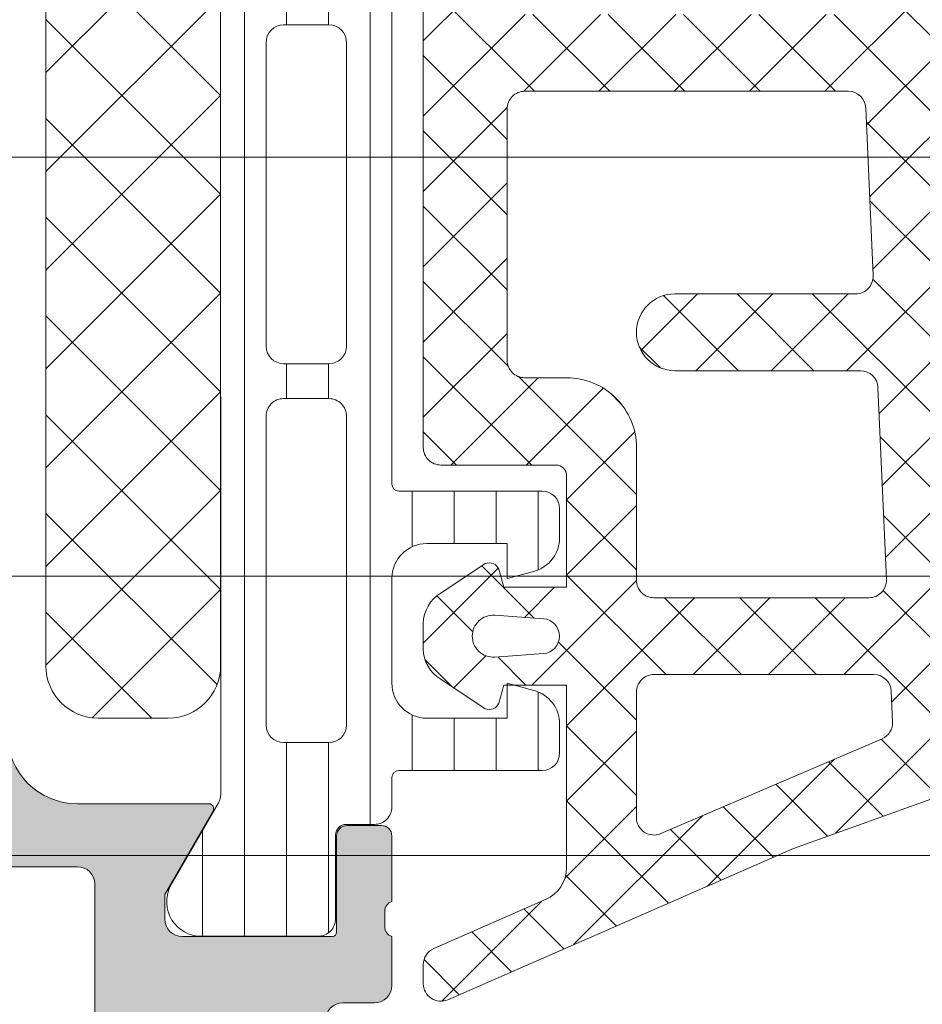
# Model space of a CAD drawing. Header units: millimetres. Extents: x 144573 to 336993, y 74252 to 247042.
# Tile 878 of 1056: x 212179 to 212205, y 219205 to 219233. Entities that reach past the tile are written whole.
import ezdxf

# ---------------------------------------------------------------- set-up
doc = ezdxf.new("R2010")
doc.units = ezdxf.units.MM
doc.layers.add('FASÁDA DETAILNÍ', color=255, linetype='Continuous', lineweight=0)

msp = doc.modelspace()

# ---------------------------------------------------------------- hatches: boundary and pattern name
at = {"layer": 'FASÁDA DETAILNÍ'}
h = msp.add_hatch(dxfattribs=at)
h.set_pattern_fill('LINIE', color=256, scale=1.2, angle=90, style=0)
h.set_pattern_definition([(90, (218707.1470326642, 217937.5531760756), (-1.2, 7.347638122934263e-17), [])])
edge = h.paths.add_edge_path()
edge.add_arc((212188.0547601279, 219209.7698121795), 0.2999999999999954, 90.00207529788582, 180.0020752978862, ccw=False)
edge.add_line((212188.0547492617, 219210.0698121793), (212188.8650805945, 219210.0698408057))
edge.add_arc((212188.8650651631, 219210.5698381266), 0.4999973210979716, 270.0017683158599, 360.0023822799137)
edge.add_line((212189.3650624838, 219210.5698589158), (212189.3663830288, 219211.4109311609))
edge.add_arc((212189.5663830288, 219211.4109311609), 0.1999999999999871, 90.00000000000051, 180.0000000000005, ccw=False)
edge.add_line((212189.5663830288, 219211.6109311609), (212193.6663830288, 219211.6109311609))
edge.add_arc((212193.6663830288, 219212.1109311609), 0.5000000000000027, 269.9999999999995, 359.9999999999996)
edge.add_line((212194.1663830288, 219212.1109311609), (212194.1663830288, 219212.9416803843))
edge.add_arc((212193.1663830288, 219212.9416803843), 0.9999999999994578, 360.0000000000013, 434.9999999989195)
edge.add_line((212193.4252020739, 219213.9076062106), (212192.6663830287, 219214.1109311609))
edge.add_line((212192.6663830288, 219214.1109311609), (212192.6663830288, 219213.1109311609))
edge.add_line((212192.6663830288, 219213.1109311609), (212190.3663830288, 219213.1109311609))
edge.add_arc((212190.3680922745, 219214.1150576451), 1.004127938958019, 180.2340877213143, 269.9024699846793, ccw=False)
edge.add_line((212189.363972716, 219214.1109551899), (212189.363972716, 219217.1108335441))
edge.add_arc((212190.3680920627, 219217.1068051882), 1.004127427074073, 450.09751797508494, 539.7701403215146, ccw=False)
edge.add_line((212190.3663830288, 219218.1109311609), (212192.6663830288, 219218.1109311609))
edge.add_line((212192.6663830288, 219218.1109311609), (212192.6663830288, 219217.1109311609))
edge.add_line((212192.6663830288, 219217.1109311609), (212193.4252020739, 219217.3142561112))
edge.add_arc((212193.1663830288, 219218.2801819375), 1.000000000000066, 285.0000000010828, 359.9999999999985)
edge.add_line((212194.1663830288, 219218.2801819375), (212194.1663830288, 219219.1109311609))
edge.add_arc((212193.6663830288, 219219.1109311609), 0.4999999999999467, 360, 450)
edge.add_line((212193.6663830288, 219219.6109311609), (212189.5663830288, 219219.6109311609))
edge.add_arc((212189.5681115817, 219219.8151042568), 0.2041804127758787, 181.1558689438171, 269.5149389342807, ccw=False)
edge.add_line((212189.363972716, 219219.8109854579), (212189.3639497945, 219245.6523522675))
edge.add_arc((212188.8639524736, 219245.6523368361), 0.4999973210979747, 360.0017683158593, 450.0023822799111)
edge.add_line((212188.8639316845, 219246.1523341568), (212188.0536003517, 219246.1523055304))
edge.add_arc((212188.0535894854, 219246.4523055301), 0.299999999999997, 180.0020752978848, 270.0020752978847, ccw=False)
edge.add_line((212187.7535894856, 219246.4522946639), (212187.7538345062, 219248.8522930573))
edge.add_arc((212187.2538385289, 219248.8522775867), 0.499995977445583, 360.0017728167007, 450.0023777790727)
edge.add_line((212187.2538177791, 219249.3522735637), (212183.7772762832, 219249.3521469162))
edge.add_arc((212183.9196227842, 219248.3623339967), 0.99999607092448, 458.1836833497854, 572.7290913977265)
edge.add_line((212183.078389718, 219247.821668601), (212184.3969421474, 219245.5380595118))
edge.add_arc((212183.9639384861, 219245.2880438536), 0.5000000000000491, 360.00213520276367, 390.00207189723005, ccw=False)
edge.add_line((212184.4639384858, 219245.2880624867), (212184.4650247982, 219210.9337937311))
edge.add_arc((212183.9650247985, 219210.9337761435), 0.5000000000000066, 330.0020786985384, 360.0020153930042, ccw=False)
edge.add_line((212184.3980465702, 219210.6837918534), (212183.0796595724, 219208.4000872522))
edge.add_arc((212183.9209318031, 219207.8594827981), 0.9999960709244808, 507.2750591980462, 621.8204672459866)
edge.add_line((212183.7786570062, 219206.8696595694), (212187.255198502, 219206.8697862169))
edge.add_arc((212187.2551830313, 219207.3697821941), 0.4999959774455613, 270.0017728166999, 360.0023777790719)
edge.add_line((212187.7551790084, 219207.3698029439), (212187.7547601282, 219209.7698013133))
edge = h.paths.add_edge_path(flags=16)
edge.add_line((212187.5644845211, 219233.9609249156), (212186.2644904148, 219233.9609249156))
edge.add_arc((212186.2644867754, 219234.4609212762), 0.4999963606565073, 179.9995829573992, 270.0004170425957, ccw=False)
edge.add_line((212185.7644904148, 219234.4609249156), (212185.7644904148, 219243.3109188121))
edge.add_arc((212186.2644867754, 219243.3109224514), 0.4999963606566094, 89.99958295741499, 180.0004170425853, ccw=False)
edge.add_line((212186.2644904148, 219243.810918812), (212187.564484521, 219243.810918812))
edge.add_arc((212187.5645010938, 219243.3109188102), 0.5000000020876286, 360.0000002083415, 450.0018991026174, ccw=False)
edge.add_line((212188.0645010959, 219243.3109188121), (212188.0645010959, 219234.4609249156))
edge.add_arc((212187.5645010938, 219234.4609249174), 0.5000000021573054, 269.99810091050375, 359.99999978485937, ccw=False)
edge = h.paths.add_edge_path(flags=16)
edge.add_arc((212187.5645010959, 219223.7609188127), 0.4999999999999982, 269.9999999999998, 360.000000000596, ccw=False)
edge.add_line((212187.5645010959, 219223.2609188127), (212186.2644904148, 219223.2609188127))
edge.add_arc((212186.2644904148, 219223.7609188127), 0.4999999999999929, 179.9999999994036, 269.99999999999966, ccw=False)
edge.add_line((212185.7644904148, 219223.7609188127), (212185.7644904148, 219232.4609249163))
edge.add_arc((212186.2644904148, 219232.4609249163), 0.5000000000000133, 450.0000000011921, 539.9999999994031, ccw=False)
edge.add_line((212186.2644904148, 219232.9609249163), (212187.5645010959, 219232.9609249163))
edge.add_arc((212187.5645010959, 219232.4609249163), 0.5000000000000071, 360.00000000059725, 450.0000000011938, ccw=False)
edge.add_line((212188.0645010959, 219232.4609249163), (212188.0645010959, 219223.7609188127))
edge = h.paths.add_edge_path(flags=16)
edge.add_arc((212186.2644867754, 219221.7609224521), 0.4999963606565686, 89.99958295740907, 180.0004170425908, ccw=False)
edge.add_line((212186.2644904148, 219222.2609188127), (212187.564484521, 219222.2609188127))
edge.add_arc((212187.5645010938, 219221.7609188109), 0.5000000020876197, 360.00000020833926, 450.0018991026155, ccw=False)
edge.add_line((212188.0645010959, 219221.7609188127), (212188.0645010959, 219212.9109096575))
edge.add_arc((212187.5645163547, 219212.9109096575), 0.4999847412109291, 269.99999999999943, 360.00000000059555, ccw=False)
edge.add_line((212187.5645163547, 219212.4109249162), (212186.2645056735, 219212.4109249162))
edge.add_arc((212186.2645056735, 219212.910940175), 0.5000152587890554, 179.9999999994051, 270.0000000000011, ccw=False)
edge.add_line((212185.7644904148, 219212.9109401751), (212185.7644904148, 219221.7609188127))
h = msp.add_hatch(dxfattribs=at)
h.set_pattern_fill('ANSI37', color=256, scale=0.48, angle=90, style=0)
h.set_pattern_definition([(135, (212194.3639496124, 219219.3597288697), (-1.077630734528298, -1.077630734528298), []), (225, (212194.3639496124, 219219.3597288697), (1.077630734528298, -1.077630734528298), [])])
edge = h.paths.add_edge_path(flags=16)
edge.add_line((212193.6996556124, 219215.9584518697), (212192.3068016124, 219216.0581958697))
edge.add_arc((212192.2639441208, 219215.4597289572), 0.5999995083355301, 85.90391948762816, 180.0000083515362)
edge.add_arc((212192.2639441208, 219215.4597287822), 0.5999995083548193, 179.9999916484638, 274.0960805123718)
edge.add_line((212192.3068016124, 219214.8612618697), (212193.6996556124, 219214.9610058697))
edge.add_arc((212193.663941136, 219215.4597288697), 0.5000001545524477, 274.0960643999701, 445.9039356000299)
edge = h.paths.add_edge_path(flags=16)
edge.add_arc((212196.8639492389, 219213.8597322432), 0.4999996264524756, 89.9999571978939, 180.0000428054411)
edge.add_line((212196.3639496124, 219213.8597318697), (212196.3639496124, 219210.2660468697))
edge.add_arc((212196.8639499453, 219210.2660468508), 0.5000003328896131, 179.9999978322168, 293.2180266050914)
edge.add_line((212197.0610656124, 219209.8065408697), (212203.3921676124, 219212.5224188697))
edge.add_arc((212203.1950516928, 219212.9819242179), 0.4999998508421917, 293.2180817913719, 362.5001106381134)
edge.add_line((212203.6945756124, 219213.0037348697), (212203.6562496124, 219213.8815418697))
edge.add_arc((212203.1567260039, 219213.8597323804), 0.499999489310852, 2.499979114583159, 90.00004485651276)
edge.add_line((212203.1567256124, 219214.3597318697), (212196.8639496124, 219214.3597318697))
edge = h.paths.add_edge_path(flags=16)
edge.add_line((212202.2721116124, 219239.4136508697), (212193.3752586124, 219243.5623208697))
edge.add_arc((212193.1639494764, 219243.1091671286), 0.4999998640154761, 64.99999208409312, 180.0000296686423)
edge.add_line((212192.6639496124, 219243.1091668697), (212192.6639496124, 219233.7597318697))
edge.add_arc((212193.1639492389, 219233.7597314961), 0.4999996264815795, 179.9999571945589, 270.0000428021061)
edge.add_line((212193.1639496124, 219233.2597318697), (212202.2878726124, 219233.2597318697))
edge.add_arc((212202.2878724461, 219233.7597319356), 0.5000000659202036, 270.000019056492, 362.5000272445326)
edge.add_line((212202.7873966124, 219233.7815418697), (212202.5603266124, 219238.9823058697))
edge.add_arc((212202.0608012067, 219238.9604961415), 0.5000012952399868, 2.499997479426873, 64.99990801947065)
edge = h.paths.add_edge_path(flags=16)
edge.add_arc((212193.1639492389, 219230.5597322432), 0.4999996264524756, 89.9999571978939, 180.0000428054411)
edge.add_line((212192.6639496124, 219230.5597318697), (212192.6639496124, 219223.3597318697))
edge.add_arc((212193.1639492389, 219223.3597314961), 0.4999996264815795, 179.9999571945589, 270.0000428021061)
edge.add_line((212193.1639496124, 219222.8597318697), (212194.3639496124, 219222.8597318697))
edge.add_arc((212194.3639511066, 219220.8597333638), 1.999998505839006, -4.2804607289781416e-05, 90.00004280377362, ccw=False)
edge.add_line((212196.3639496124, 219220.8597318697), (212196.3639496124, 219217.0597318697))
edge.add_arc((212196.8639492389, 219217.0597314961), 0.4999996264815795, 179.9999571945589, 270.0000428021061)
edge.add_line((212196.8639496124, 219216.5597318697), (212203.0170106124, 219216.5597318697))
edge.add_arc((212203.0170104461, 219217.0597319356), 0.5000000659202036, 270.000019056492, 362.5000272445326)
edge.add_line((212203.5165346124, 219217.0815418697), (212203.2763996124, 219222.5815418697))
edge.add_arc((212202.7768760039, 219222.5597323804), 0.499999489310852, 2.499979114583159, 90.00004485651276)
edge.add_line((212202.7768756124, 219223.0597318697), (212197.4639496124, 219223.0597318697))
edge.add_arc((212197.4639496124, 219224.1597318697), 1.099999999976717, 90, 270, ccw=False)
edge.add_line((212197.4639496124, 219225.2597318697), (212202.6371606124, 219225.2597318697))
edge.add_arc((212202.6371604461, 219225.7597319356), 0.5000000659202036, 270.000019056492, 362.5000272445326)
edge.add_line((212203.1366846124, 219225.7815418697), (212202.9271116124, 219230.5815418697))
edge.add_arc((212202.4275880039, 219230.5597323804), 0.499999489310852, 2.499979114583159, 90.00004485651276)
edge.add_line((212202.4275876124, 219231.0597318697), (212193.1639496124, 219231.0597318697))
edge = h.paths.add_edge_path()
edge.add_line((212194.5504066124, 219245.7727848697), (212203.3382726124, 219241.6749358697))
edge.add_ellipse((212202.0704151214, 219238.9560105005), major_axis=(-3.000002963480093, 0), ratio=1, start_angle=182.5000588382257, end_angle=244.99996937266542, ccw=False)
edge.add_line((212205.0675626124, 219239.0868718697), (212205.0958966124, 219238.4379218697))
edge.add_ellipse((212205.595420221, 219238.459731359), major_axis=(-0.499999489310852, 0), ratio=1, start_angle=2.499979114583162, end_angle=90.00004485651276)
edge.add_line((212205.5954206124, 219237.9597318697), (212206.5639496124, 219237.9597318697))
edge.add_ellipse((212206.5639496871, 219237.8597319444), major_axis=(-0.09999992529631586, 0), ratio=1, start_angle=179.9999571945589, end_angle=270.0000427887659, ccw=False)
edge.add_line((212206.6639496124, 219237.8597318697), (212206.6639496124, 219237.2597318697))
edge.add_ellipse((212206.5639496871, 219237.259731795), major_axis=(-0.09999992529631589, 0), ratio=1, start_angle=89.99995721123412, end_angle=180.0000428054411, ccw=False)
edge.add_line((212206.5639496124, 219237.1597318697), (212205.6609116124, 219237.1597318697))
edge.add_ellipse((212205.6609117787, 219236.6597318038), major_axis=(-0.5000000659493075, 0), ratio=1, start_angle=-89.99998095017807, end_angle=2.500027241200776)
edge.add_line((212205.1613876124, 219236.6379218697), (212205.5552256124, 219227.7376278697))
edge.add_ellipse((212206.0547368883, 219227.7597319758), major_axis=(-0.5000001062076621, 0), ratio=1, start_angle=2.533769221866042, end_angle=90.00008298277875)
edge.add_line((212206.0547376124, 219227.2597318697), (212206.6639496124, 219227.2597318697))
edge.add_ellipse((212206.6639496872, 219227.1597319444), major_axis=(-0.0999999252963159, 0), ratio=1, start_angle=179.9999572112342, end_angle=270.0000428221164, ccw=False)
edge.add_line((212206.7639496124, 219227.1597318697), (212206.7639496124, 219226.5597318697))
edge.add_ellipse((212206.6639496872, 219226.559731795), major_axis=(-0.09999992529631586, 0), ratio=1, start_angle=89.99995717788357, end_angle=180.0000427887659, ccw=False)
edge.add_line((212206.6639496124, 219226.4597318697), (212206.1343876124, 219226.4597318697))
edge.add_ellipse((212206.1343873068, 219225.9597313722), major_axis=(-0.500000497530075, 0), ratio=1, start_angle=-90.00003502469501, end_angle=2.533697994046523)
edge.add_line((212205.6348756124, 219225.9376278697), (212206.1455316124, 219214.3974028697))
edge.add_ellipse((212206.6450562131, 219214.4192124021), major_axis=(-0.5000004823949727, 0), ratio=1, start_angle=2.499979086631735, end_angle=93.21705730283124)
edge.add_line((212206.6731156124, 219213.9199998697), (212211.8068586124, 219214.2085628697))
edge.add_ellipse((212211.6913031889, 219214.6189808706), major_axis=(-0.4263754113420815, 0), ratio=1, start_angle=105.7248544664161, end_angle=249.2410276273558)
edge.add_line((212211.8424266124, 219215.0176758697), (212211.6098236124, 219215.0164358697))
edge.add_line((212211.6098236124, 219215.0164358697), (212209.7272446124, 219214.7182978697))
edge.add_line((212209.7272446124, 219214.7182978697), (212206.8779596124, 219215.1187238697))
edge.add_ellipse((212206.919710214, 219215.4158044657), major_axis=(-0.2999999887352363, 0), ratio=1, start_angle=-34.59774637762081, end_angle=82.00025595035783, ccw=False)
edge.add_ellipse((212209.1422813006, 219213.8826910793), major_axis=(-3.000047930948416, 0), ratio=1, start_angle=251.9915754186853, end_angle=325.4023587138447, ccw=False)
edge.add_line((212210.0697666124, 219216.7357698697), (212212.3246576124, 219216.1021938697))
edge.add_ellipse((212212.163728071, 219215.3269813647), major_axis=(-0.791740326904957, 0), ratio=1, start_angle=186.7983462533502, end_angle=258.2723102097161, ccw=False)
edge.add_line((212212.9499016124, 219215.4207038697), (212212.9511226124, 219214.3624938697))
edge.add_ellipse((212211.7720363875, 219214.4916181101), major_axis=(-1.18613548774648, 0), ratio=1, start_angle=108.65557644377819, end_angle=173.7503218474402, ccw=False)
edge.add_line((212212.1514556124, 219213.3678038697), (212208.9101156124, 219212.2734708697))
edge.add_line((212208.9101156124, 219212.2734708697), (212200.8603206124, 219209.3836928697))
edge.add_line((212200.8603206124, 219209.3836928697), (212190.9624436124, 219205.0508838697))
edge.add_ellipse((212190.7641735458, 219205.5098928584), major_axis=(-0.5000002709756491, 0), ratio=1, start_angle=0.06657637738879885, end_angle=113.36204948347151, ccw=False)
edge.add_line((212190.2641736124, 219205.5093118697), (212190.2635386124, 219206.0560128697))
edge.add_ellipse((212190.7635387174, 219206.0565931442), major_axis=(-0.5000004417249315, 0), ratio=1, start_angle=-66.0791754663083, end_angle=0.06649451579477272, ccw=False)
edge.add_line((212190.5608016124, 219206.5136468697), (212193.7648046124, 219207.9154028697))
edge.add_ellipse((212193.3639502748, 219208.831543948), major_axis=(-0.9999993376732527, 0), ratio=1, start_angle=113.6316147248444, end_angle=180.000052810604)
edge.add_line((212194.3639496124, 219208.8315448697), (212194.3639496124, 219214.0594868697))
edge.add_line((212194.3639496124, 219214.0594868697), (212192.5644706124, 219214.0594958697))
edge.add_line((212192.5644706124, 219214.0594958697), (212192.4265286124, 219213.5446948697))
edge.add_ellipse((212192.1493745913, 219213.6594601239), major_axis=(-0.2999756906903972, 0), ratio=1, start_angle=67.49643330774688, end_angle=157.5062997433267, ccw=False)
edge.add_line((212192.0345616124, 219213.3823258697), (212190.7644346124, 219214.2314928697))
edge.add_ellipse((212191.2641553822, 219215.097357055), major_axis=(-0.9997207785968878, 0), ratio=1, start_angle=-0.00761184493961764, end_angle=60.009239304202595, ccw=False)
edge.add_line((212190.2644346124, 219215.0974898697), (212190.2644656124, 219215.8218508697))
edge.add_ellipse((212191.2642034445, 219215.8216428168), major_axis=(-0.9997378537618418, 0), ratio=1, start_angle=299.9913249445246, end_angle=359.98807632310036, ccw=False)
edge.add_line((212190.7644656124, 219216.6875168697), (212192.0345616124, 219217.5366838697))
edge.add_ellipse((212192.1493734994, 219217.2595363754), major_axis=(-0.2999875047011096, 0), ratio=1, start_angle=202.4986038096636, end_angle=292.50240616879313, ccw=False)
edge.add_line((212192.4265286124, 219217.3743298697), (212192.5645006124, 219216.8595138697))
edge.add_line((212192.5645006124, 219216.8595138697), (212194.3639496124, 219216.8595058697))
edge.add_line((212194.3639496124, 219216.8595058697), (212194.3639496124, 219220.0597328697))
edge.add_ellipse((212194.0639498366, 219220.0597330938), major_axis=(-0.29999977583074, 0), ratio=1, start_angle=179.9999571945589, end_angle=270.0000428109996)
edge.add_line((212194.0639496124, 219220.3597328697), (212190.7639536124, 219220.3597328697))
edge.add_ellipse((212190.7639532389, 219220.8597324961), major_axis=(-0.4999996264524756, 0), ratio=1, start_angle=-4.2805441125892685e-05, end_angle=90.00004280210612, ccw=False)
edge.add_line((212190.2639536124, 219220.8597328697), (212190.2639536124, 219247.7573548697))
edge.add_line((212190.2639536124, 219247.7573548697), (212191.8143456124, 219248.6524728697))
edge.add_ellipse((212192.0643456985, 219248.2194603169), major_axis=(-0.4999999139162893, 0), ratio=1, start_angle=180.0000633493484, end_angle=300.0000170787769, ccw=False)
edge.add_line((212192.5643456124, 219248.2194608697), (212194.2617166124, 219248.2194608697))
edge.add_line((212194.2617166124, 219248.2194608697), (212194.2617166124, 219246.2259388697))
edge.add_ellipse((212194.7617168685, 219246.225938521), major_axis=(-0.5000002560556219, 0), ratio=1, start_angle=-3.995725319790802e-05, end_angle=64.99987141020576)
h = msp.add_hatch(dxfattribs=at)
h.set_pattern_fill('ANSI37', color=256, scale=0.48, angle=90, style=0)
h.set_pattern_definition([(135, (212194.3639497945, 219219.3597288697), (-1.077630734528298, -1.077630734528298), []), (225, (212194.3639497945, 219219.3597288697), (1.077630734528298, -1.077630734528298), [])])
edge = h.paths.add_edge_path(flags=16)
edge.add_line((212193.6996557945, 219215.9584518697), (212192.3068017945, 219216.0581958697))
edge.add_arc((212192.2639443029, 219215.4597289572), 0.5999995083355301, 85.90391948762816, 180.0000083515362)
edge.add_arc((212192.2639443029, 219215.4597287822), 0.5999995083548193, 179.9999916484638, 274.0960805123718)
edge.add_line((212192.3068017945, 219214.8612618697), (212193.6996557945, 219214.9610058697))
edge.add_arc((212193.6639413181, 219215.4597288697), 0.5000001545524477, 274.0960643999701, 445.9039356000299)
edge = h.paths.add_edge_path(flags=16)
edge.add_arc((212196.863949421, 219213.8597322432), 0.4999996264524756, 89.9999571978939, 180.0000428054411)
edge.add_line((212196.3639497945, 219213.8597318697), (212196.3639497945, 219210.2660468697))
edge.add_arc((212196.8639501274, 219210.2660468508), 0.5000003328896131, 179.9999978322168, 293.2180266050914)
edge.add_line((212197.0610657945, 219209.8065408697), (212203.3921677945, 219212.5224188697))
edge.add_arc((212203.1950518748, 219212.9819242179), 0.4999998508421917, 293.2180817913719, 362.5001106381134)
edge.add_line((212203.6945757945, 219213.0037348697), (212203.6562497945, 219213.8815418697))
edge.add_arc((212203.1567261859, 219213.8597323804), 0.499999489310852, 2.499979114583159, 90.00004485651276)
edge.add_line((212203.1567257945, 219214.3597318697), (212196.8639497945, 219214.3597318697))
edge = h.paths.add_edge_path(flags=16)
edge.add_line((212202.2721117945, 219239.4136508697), (212193.3752587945, 219243.5623208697))
edge.add_arc((212193.1639496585, 219243.1091671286), 0.4999998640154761, 64.99999208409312, 180.0000296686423)
edge.add_line((212192.6639497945, 219243.1091668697), (212192.6639497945, 219233.7597318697))
edge.add_arc((212193.163949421, 219233.7597314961), 0.4999996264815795, 179.9999571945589, 270.0000428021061)
edge.add_line((212193.1639497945, 219233.2597318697), (212202.2878727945, 219233.2597318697))
edge.add_arc((212202.2878726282, 219233.7597319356), 0.5000000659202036, 270.000019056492, 362.5000272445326)
edge.add_line((212202.7873967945, 219233.7815418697), (212202.5603267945, 219238.9823058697))
edge.add_arc((212202.0608013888, 219238.9604961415), 0.5000012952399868, 2.499997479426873, 64.99990801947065)
edge = h.paths.add_edge_path(flags=16)
edge.add_arc((212193.163949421, 219230.5597322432), 0.4999996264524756, 89.9999571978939, 180.0000428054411)
edge.add_line((212192.6639497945, 219230.5597318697), (212192.6639497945, 219223.3597318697))
edge.add_arc((212193.163949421, 219223.3597314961), 0.4999996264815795, 179.9999571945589, 270.0000428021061)
edge.add_line((212193.1639497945, 219222.8597318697), (212194.3639497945, 219222.8597318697))
edge.add_arc((212194.3639512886, 219220.8597333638), 1.999998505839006, -4.2804607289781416e-05, 90.00004280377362, ccw=False)
edge.add_line((212196.3639497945, 219220.8597318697), (212196.3639497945, 219217.0597318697))
edge.add_arc((212196.863949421, 219217.0597314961), 0.4999996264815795, 179.9999571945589, 270.0000428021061)
edge.add_line((212196.8639497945, 219216.5597318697), (212203.0170107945, 219216.5597318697))
edge.add_arc((212203.0170106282, 219217.0597319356), 0.5000000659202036, 270.000019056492, 362.5000272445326)
edge.add_line((212203.5165347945, 219217.0815418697), (212203.2763997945, 219222.5815418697))
edge.add_arc((212202.776876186, 219222.5597323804), 0.499999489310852, 2.499979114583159, 90.00004485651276)
edge.add_line((212202.7768757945, 219223.0597318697), (212197.4639497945, 219223.0597318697))
edge.add_arc((212197.4639497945, 219224.1597318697), 1.099999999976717, 90, 270, ccw=False)
edge.add_line((212197.4639497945, 219225.2597318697), (212202.6371607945, 219225.2597318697))
edge.add_arc((212202.6371606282, 219225.7597319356), 0.5000000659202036, 270.000019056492, 362.5000272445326)
edge.add_line((212203.1366847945, 219225.7815418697), (212202.9271117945, 219230.5815418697))
edge.add_arc((212202.4275881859, 219230.5597323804), 0.499999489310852, 2.499979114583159, 90.00004485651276)
edge.add_line((212202.4275877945, 219231.0597318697), (212193.1639497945, 219231.0597318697))
edge = h.paths.add_edge_path()
edge.add_line((212194.5504067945, 219245.7727848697), (212203.3382727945, 219241.6749358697))
edge.add_ellipse((212202.0704153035, 219238.9560105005), major_axis=(-3.000002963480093, 0), ratio=1, start_angle=182.5000588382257, end_angle=244.99996937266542, ccw=False)
edge.add_line((212205.0675627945, 219239.0868718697), (212205.0958967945, 219238.4379218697))
edge.add_ellipse((212205.5954204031, 219238.459731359), major_axis=(-0.499999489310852, 0), ratio=1, start_angle=2.499979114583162, end_angle=90.00004485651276)
edge.add_line((212205.5954207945, 219237.9597318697), (212206.5639497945, 219237.9597318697))
edge.add_ellipse((212206.5639498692, 219237.8597319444), major_axis=(-0.09999992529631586, 0), ratio=1, start_angle=179.9999571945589, end_angle=270.0000427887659, ccw=False)
edge.add_line((212206.6639497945, 219237.8597318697), (212206.6639497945, 219237.2597318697))
edge.add_ellipse((212206.5639498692, 219237.259731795), major_axis=(-0.09999992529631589, 0), ratio=1, start_angle=89.99995721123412, end_angle=180.0000428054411, ccw=False)
edge.add_line((212206.5639497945, 219237.1597318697), (212205.6609117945, 219237.1597318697))
edge.add_ellipse((212205.6609119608, 219236.6597318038), major_axis=(-0.5000000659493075, 0), ratio=1, start_angle=-89.99998095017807, end_angle=2.500027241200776)
edge.add_line((212205.1613877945, 219236.6379218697), (212205.5552257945, 219227.7376278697))
edge.add_ellipse((212206.0547370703, 219227.7597319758), major_axis=(-0.5000001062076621, 0), ratio=1, start_angle=2.533769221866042, end_angle=90.00008298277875)
edge.add_line((212206.0547377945, 219227.2597318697), (212206.6639497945, 219227.2597318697))
edge.add_ellipse((212206.6639498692, 219227.1597319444), major_axis=(-0.0999999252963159, 0), ratio=1, start_angle=179.9999572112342, end_angle=270.0000428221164, ccw=False)
edge.add_line((212206.7639497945, 219227.1597318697), (212206.7639497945, 219226.5597318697))
edge.add_ellipse((212206.6639498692, 219226.559731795), major_axis=(-0.09999992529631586, 0), ratio=1, start_angle=89.99995717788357, end_angle=180.0000427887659, ccw=False)
edge.add_line((212206.6639497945, 219226.4597318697), (212206.1343877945, 219226.4597318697))
edge.add_ellipse((212206.1343874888, 219225.9597313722), major_axis=(-0.500000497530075, 0), ratio=1, start_angle=-90.00003502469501, end_angle=2.533697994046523)
edge.add_line((212205.6348757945, 219225.9376278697), (212206.1455317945, 219214.3974028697))
edge.add_ellipse((212206.6450563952, 219214.4192124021), major_axis=(-0.5000004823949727, 0), ratio=1, start_angle=2.499979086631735, end_angle=93.21705730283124)
edge.add_line((212206.6731157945, 219213.9199998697), (212211.8068587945, 219214.2085628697))
edge.add_ellipse((212211.691303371, 219214.6189808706), major_axis=(-0.4263754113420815, 0), ratio=1, start_angle=105.7248544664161, end_angle=249.2410276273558)
edge.add_line((212211.8424267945, 219215.0176758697), (212211.6098237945, 219215.0164358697))
edge.add_line((212211.6098237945, 219215.0164358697), (212209.7272447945, 219214.7182978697))
edge.add_line((212209.7272447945, 219214.7182978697), (212206.8779597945, 219215.1187238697))
edge.add_ellipse((212206.9197103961, 219215.4158044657), major_axis=(-0.2999999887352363, 0), ratio=1, start_angle=-34.59774637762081, end_angle=82.00025595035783, ccw=False)
edge.add_ellipse((212209.1422814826, 219213.8826910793), major_axis=(-3.000047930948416, 0), ratio=1, start_angle=251.9915754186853, end_angle=325.4023587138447, ccw=False)
edge.add_line((212210.0697667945, 219216.7357698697), (212212.3246577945, 219216.1021938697))
edge.add_ellipse((212212.163728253, 219215.3269813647), major_axis=(-0.791740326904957, 0), ratio=1, start_angle=186.7983462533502, end_angle=258.2723102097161, ccw=False)
edge.add_line((212212.9499017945, 219215.4207038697), (212212.9511227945, 219214.3624938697))
edge.add_ellipse((212211.7720365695, 219214.4916181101), major_axis=(-1.18613548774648, 0), ratio=1, start_angle=108.65557644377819, end_angle=173.7503218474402, ccw=False)
edge.add_line((212212.1514557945, 219213.3678038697), (212208.9101157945, 219212.2734708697))
edge.add_line((212208.9101157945, 219212.2734708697), (212200.8603207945, 219209.3836928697))
edge.add_line((212200.8603207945, 219209.3836928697), (212190.9624437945, 219205.0508838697))
edge.add_ellipse((212190.7641737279, 219205.5098928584), major_axis=(-0.5000002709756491, 0), ratio=1, start_angle=0.06657637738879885, end_angle=113.36204948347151, ccw=False)
edge.add_line((212190.2641737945, 219205.5093118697), (212190.2635387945, 219206.0560128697))
edge.add_ellipse((212190.7635388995, 219206.0565931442), major_axis=(-0.5000004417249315, 0), ratio=1, start_angle=-66.0791754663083, end_angle=0.06649451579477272, ccw=False)
edge.add_line((212190.5608017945, 219206.5136468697), (212193.7648047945, 219207.9154028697))
edge.add_ellipse((212193.3639504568, 219208.831543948), major_axis=(-0.9999993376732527, 0), ratio=1, start_angle=113.6316147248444, end_angle=180.000052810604)
edge.add_line((212194.3639497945, 219208.8315448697), (212194.3639497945, 219214.0594868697))
edge.add_line((212194.3639497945, 219214.0594868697), (212192.5644707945, 219214.0594958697))
edge.add_line((212192.5644707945, 219214.0594958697), (212192.4265287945, 219213.5446948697))
edge.add_ellipse((212192.1493747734, 219213.6594601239), major_axis=(-0.2999756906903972, 0), ratio=1, start_angle=67.49643330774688, end_angle=157.5062997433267, ccw=False)
edge.add_line((212192.0345617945, 219213.3823258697), (212190.7644347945, 219214.2314928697))
edge.add_ellipse((212191.2641555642, 219215.097357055), major_axis=(-0.9997207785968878, 0), ratio=1, start_angle=-0.00761184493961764, end_angle=60.009239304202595, ccw=False)
edge.add_line((212190.2644347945, 219215.0974898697), (212190.2644657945, 219215.8218508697))
edge.add_ellipse((212191.2642036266, 219215.8216428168), major_axis=(-0.9997378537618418, 0), ratio=1, start_angle=299.9913249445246, end_angle=359.98807632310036, ccw=False)
edge.add_line((212190.7644657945, 219216.6875168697), (212192.0345617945, 219217.5366838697))
edge.add_ellipse((212192.1493736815, 219217.2595363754), major_axis=(-0.2999875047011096, 0), ratio=1, start_angle=202.4986038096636, end_angle=292.50240616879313, ccw=False)
edge.add_line((212192.4265287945, 219217.3743298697), (212192.5645007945, 219216.8595138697))
edge.add_line((212192.5645007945, 219216.8595138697), (212194.3639497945, 219216.8595058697))
edge.add_line((212194.3639497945, 219216.8595058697), (212194.3639497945, 219220.0597328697))
edge.add_ellipse((212194.0639500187, 219220.0597330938), major_axis=(-0.29999977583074, 0), ratio=1, start_angle=179.9999571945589, end_angle=270.0000428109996)
edge.add_line((212194.0639497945, 219220.3597328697), (212190.7639537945, 219220.3597328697))
edge.add_ellipse((212190.763953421, 219220.8597324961), major_axis=(-0.4999996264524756, 0), ratio=1, start_angle=-4.2805441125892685e-05, end_angle=90.00004280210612, ccw=False)
edge.add_line((212190.2639537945, 219220.8597328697), (212190.2639537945, 219247.7573548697))
edge.add_line((212190.2639537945, 219247.7573548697), (212191.8143457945, 219248.6524728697))
edge.add_ellipse((212192.0643458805, 219248.2194603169), major_axis=(-0.4999999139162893, 0), ratio=1, start_angle=180.0000633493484, end_angle=300.0000170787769, ccw=False)
edge.add_line((212192.5643457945, 219248.2194608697), (212194.2617167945, 219248.2194608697))
edge.add_line((212194.2617167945, 219248.2194608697), (212194.2617167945, 219246.2259388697))
edge.add_ellipse((212194.7617170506, 219246.225938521), major_axis=(-0.5000002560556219, 0), ratio=1, start_angle=-3.995725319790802e-05, end_angle=64.99987141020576)
h = msp.add_hatch(dxfattribs=at)
h.set_pattern_fill('NETZ', color=256, scale=2, angle=-45.00000000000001, style=0)
h.set_pattern_definition([(315, (212184.4632150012, 219228.1108054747), (1.414213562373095, 1.414213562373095), []), (44.99999999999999, (212184.4632150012, 219228.1108054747), (-1.414213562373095, 1.414213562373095), [])])
h.paths.add_polyline_path([(212179.4632150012, 219214.6108054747, 0.4142135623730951), (212180.9632150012, 219213.1108054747), (212182.9632150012, 219213.1108054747, 0.4142135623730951), (212184.4632150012, 219214.6108054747), (212184.4632150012, 219241.6108054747, 0.4142135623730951), (212182.9632150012, 219243.1108054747), (212180.9632150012, 219243.1108054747, 0.4142135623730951), (212179.4632150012, 219241.6108054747)])
h = msp.add_hatch(color=256, dxfattribs=at)
edge = h.paths.add_edge_path()
edge.add_arc((212234.363882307, 219194.8597963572), 0.5000674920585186, 270.0077324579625, 359.9922675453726)
edge.add_line((212234.8639497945, 219194.8597288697), (212234.8639497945, 219198.8597288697))
edge.add_arc((212234.363882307, 219198.8596613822), 0.5000674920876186, 0.007732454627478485, 89.99226754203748)
edge.add_line((212234.3639497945, 219199.3597288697), (212233.0639009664, 219199.3597288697))
edge.add_arc((212233.0639378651, 219198.8596919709), 0.500036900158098, 90.00422797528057, 179.9957720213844)
edge.add_line((212232.5639009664, 219198.8597288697), (212232.5639009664, 219198.3597288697))
edge.add_line((212232.5639009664, 219198.3597288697), (212233.5639009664, 219198.3597288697))
edge.add_line((212233.5639009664, 219198.3597288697), (212233.5639009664, 219196.8597288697))
edge.add_arc((212232.5639379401, 219196.859691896), 0.9999630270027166, -90.00211851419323, 0.0021185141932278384, ccw=False)
edge.add_line((212232.5639009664, 219195.8597288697), (212228.5639009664, 219195.8597288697))
edge.add_arc((212228.5639778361, 219196.8598057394), 1.000076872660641, 180.0044039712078, 269.9955960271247, ccw=False)
edge.add_line((212227.5639009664, 219196.8597288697), (212227.5639009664, 219198.3597288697))
edge.add_line((212227.5639009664, 219198.3597288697), (212228.5639009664, 219198.3597288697))
edge.add_line((212228.5639009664, 219198.3597288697), (212228.5639009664, 219198.8597288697))
edge.add_arc((212228.0639584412, 219198.8597863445), 0.4999425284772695, 359.993413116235, 450.0065868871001)
edge.add_line((212228.0639009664, 219199.3597288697), (212225.2639131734, 219199.3597288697))
edge.add_arc((212225.2639131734, 219198.8597288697), 0.5, 90, 180)
edge.add_line((212224.7639131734, 219198.8597288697), (212224.7639131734, 219198.6597288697))
edge.add_arc((212225.2639131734, 219198.6597288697), 0.5, 180, 270)
edge.add_line((212225.2639131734, 219198.1597288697), (212225.7639131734, 219198.1597288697))
edge.add_arc((212225.7638780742, 219197.6596937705), 0.5000351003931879, 0.0040217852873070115, 89.99597821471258, ccw=False)
edge.add_line((212226.2639131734, 219197.6597288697), (212226.2639131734, 219196.8597258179))
edge.add_arc((212225.7638966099, 219196.8597423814), 0.5000165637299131, 270.00189796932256, 359.99810203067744, ccw=False)
edge.add_line((212225.7639131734, 219196.3597258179), (212194.4639192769, 219196.3597258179))
edge.add_line((212194.4639192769, 219196.3597258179), (212188.4254616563, 219196.79212245))
edge.add_arc((212188.4639177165, 219197.7913421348), 0.9999594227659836, 180, 267.79599713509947, ccw=False)
edge.add_line((212187.4639582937, 219197.7913421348), (212187.4639582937, 219204.4597943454))
edge.add_arc((212187.9639582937, 219204.4597943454), 0.5, 90, 180, ccw=False)
edge.add_line((212187.9639582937, 219204.9597943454), (212188.8639582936, 219204.9597943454))
edge.add_arc((212188.8639582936, 219205.4597943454), 0.5, 270, 360)
edge.add_line((212189.3639582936, 219205.4597943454), (212189.3639582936, 219206.8597958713))
edge.add_arc((212189.4427947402, 219207.1273164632), 0.2788950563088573, 178.8354106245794, 253.5801235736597, ccw=False)
edge.add_line((212189.1639572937, 219207.1329848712), (212189.1639572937, 219207.5865788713))
edge.add_arc((212189.4428253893, 219207.5922395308), 0.2789255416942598, 106.42459455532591, 181.1628700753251, ccw=False)
edge.add_line((212189.3639582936, 219207.8597828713), (212189.3639582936, 219209.7397938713))
edge.add_arc((212189.0639582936, 219209.7397938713), 0.2999999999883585, 359.9999999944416, 450)
edge.add_line((212189.0639582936, 219210.0397938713), (212188.0839839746, 219210.0397938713))
edge.add_arc((212188.0839839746, 219209.7397938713), 0.2999999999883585, 90.00000001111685, 180.0000000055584)
edge.add_line((212187.7839839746, 219209.7397938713), (212187.7839839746, 219206.9797958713))
edge.add_arc((212187.6639839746, 219206.9797958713), 0.1199999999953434, -90, 0, ccw=False)
edge.add_line((212187.6639839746, 219206.8597958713), (212183.3639582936, 219206.8597958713))
edge.add_arc((212183.3639582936, 219207.3597958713), 0.5, 180, 270, ccw=False)
edge.add_line((212182.8639582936, 219207.3597958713), (212182.8639582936, 219208.0597958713))
edge.add_line((212182.8639582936, 219208.0597958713), (212184.2454537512, 219210.4526161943))
edge.add_arc((212184.125838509, 219210.5216760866), 0.1381197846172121, 329.9999999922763, 450)
edge.add_line((212184.125838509, 219210.6597958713), (212180.3639582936, 219210.6597958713))
edge.add_arc((212180.3639582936, 219212.6597958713), 2, 180, 270, ccw=False)
edge.add_line((212178.3639582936, 219212.6597958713), (212178.3639582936, 219213.227791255))
edge.add_arc((212177.8639582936, 219213.227791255), 0.5, 359.9999999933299, 394.4790717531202)
edge.add_arc((212174.1544596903, 219210.6803179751), 5.000000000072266, 34.4790717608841, 84.65077198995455)
edge.add_arc((212174.6020780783, 219215.5216692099), 0.1381197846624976, 82.29756251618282, 209.9999999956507)
edge.add_line((212174.482462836, 219215.4526093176), (212175.8639582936, 219213.0597889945))
edge.add_line((212175.8639582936, 219213.0597889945), (212175.8639582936, 219212.3597889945))
edge.add_arc((212175.3639582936, 219212.3597889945), 0.5, -90, 0, ccw=False)
edge.add_line((212175.3639582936, 219211.8597889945), (212171.0639326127, 219211.8597889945))
edge.add_arc((212171.0639326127, 219211.9797889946), 0.1200000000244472, 180.0000000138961, 270, ccw=False)
edge.add_line((212170.9439326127, 219211.9797889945), (212170.9439326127, 219214.7397869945))
edge.add_arc((212170.6439326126, 219214.7397869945), 0.3000000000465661, 0, 89.99999998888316)
edge.add_line((212170.6439326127, 219215.0397869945), (212169.6639582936, 219215.0397869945))
edge.add_arc((212169.6639582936, 219214.7397869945), 0.2999999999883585, 90, 180)
edge.add_line((212169.3639582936, 219214.7397869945), (212169.3639582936, 219212.8597759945))
edge.add_arc((212169.285091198, 219212.592232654), 0.2789255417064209, -1.162870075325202, 73.57540545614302, ccw=False)
edge.add_line((212169.5639592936, 219212.5865719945), (212169.5639592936, 219212.1329779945))
edge.add_arc((212169.2851218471, 219212.1273095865), 0.2788950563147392, -73.58012358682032, 1.1645893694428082, ccw=False)
edge.add_line((212169.3639582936, 219211.8597889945), (212169.3639582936, 219208.8597305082))
edge.add_line((212169.3639582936, 219208.8597305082), (212170.0640306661, 219208.1596276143))
edge.add_line((212170.0640306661, 219208.1596276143), (212170.6640367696, 219208.1596276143))
edge.add_line((212170.6640367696, 219208.1596276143), (212170.6640367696, 219209.7596337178))
edge.add_arc((212171.1640462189, 219209.7596242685), 0.5000094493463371, 90.00108278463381, 179.9989172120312, ccw=False)
edge.add_line((212171.1640367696, 219210.2596337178), (212171.5594648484, 219210.2596337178))
edge.add_arc((212171.5594648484, 219209.7596337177), 0.5000000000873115, 74.99999999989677, 90, ccw=False)
edge.add_line((212171.6888743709, 219210.2425966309), (212173.122761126, 219209.8583878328))
edge.add_arc((212172.8639420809, 219208.8924620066), 0.9999999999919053, 0, 75.00000000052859, ccw=False)
edge.add_line((212173.8639420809, 219208.8924620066), (212173.8639420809, 219203.1596398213))
edge.add_line((212173.8639420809, 219203.1596398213), (212170.6640367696, 219203.1596398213))
edge.add_line((212170.6640367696, 219203.1596398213), (212170.6640367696, 219203.9596276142))
edge.add_line((212170.6640367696, 219203.9596276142), (212170.0640306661, 219203.9596276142))
edge.add_line((212170.0640306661, 219203.9596276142), (212169.3640489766, 219202.7471947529))
edge.add_line((212169.3640489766, 219202.7471947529), (212169.3640489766, 219201.6596398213))
edge.add_line((212169.3640489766, 219201.6596398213), (212184.3639582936, 219201.6596398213))
edge.add_arc((212184.3639582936, 219201.1596398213), 0.5, 0, 90, ccw=False)
edge.add_line((212184.8639582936, 219201.1596398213), (212184.8639582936, 219195.3597288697))
edge.add_arc((212185.8639582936, 219195.3597288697), 1, 180, 270)
edge.add_line((212185.8639582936, 219194.3597288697), (212234.3639497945, 219194.3597288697))
edge = h.paths.add_edge_path(flags=16)
edge.add_line((212175.463942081, 219203.9596276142), (212175.463942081, 219208.3596276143))
edge.add_arc((212175.963942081, 219208.3596276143), 0.5, 90, 180, ccw=False)
edge.add_line((212175.963942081, 219208.8596276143), (212180.3639420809, 219208.8596276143))
edge.add_arc((212180.3639420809, 219208.3596276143), 0.5, 0, 90, ccw=False)
edge.add_line((212180.8639420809, 219208.3596276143), (212180.8639420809, 219203.9596276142))
edge.add_arc((212180.3639420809, 219203.9596276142), 0.5, -90, 0, ccw=False)
edge.add_line((212180.3639420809, 219203.4596276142), (212175.963942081, 219203.4596276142))
edge.add_arc((212175.963942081, 219203.9596276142), 0.5, 180, 270, ccw=False)

# ---------------------------------------------------------------- linework, layer by layer
for p, q in [((212189.363972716, 219219.8109854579), (212189.3639497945, 219245.6523522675)), ((212184.4639384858, 219245.2880624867), (212184.4650247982, 219210.9337937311)), ((212186.2644904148, 219232.9609249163), (212187.5645010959, 219232.9609249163)), ((212185.7644904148, 219223.7609188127), (212185.7644904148, 219232.4609249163)), ((212188.0645010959, 219232.4609249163), (212188.0645010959, 219223.7609188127)), ((198226.3692538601, 219229.1778314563), (212229.5384493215, 219229.1777965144)), ((198226.3692538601, 219229.1778314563), (218529.5384156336, 219229.1777807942)), ((211756.8693537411, 219229.1778170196), (212229.5384493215, 219229.1778178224)), ((212187.5645010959, 219223.2609188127), (212186.2644904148, 219223.2609188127)), ((212186.2644904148, 219222.2609188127), (212187.564484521, 219222.2609188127)), ((212185.7644904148, 219212.9109401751), (212185.7644904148, 219221.7609188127)), ((212188.0645010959, 219221.7609188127), (212188.0645010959, 219212.9109096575)), ((212193.6663830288, 219219.6109311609), (212189.5663830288, 219219.6109311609)), ((212194.1663830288, 219218.2801819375), (212194.1663830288, 219219.1109311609)), ((212190.3663830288, 219218.1109311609), (212192.6663830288, 219218.1109311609)), ((212192.6663830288, 219218.1109311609), (212192.6663830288, 219217.1109311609)), ((218529.5384156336, 219217.1778170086), (198226.3692538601, 219217.1778170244)), ((212229.5384493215, 219217.1778170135), (198226.3692538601, 219217.1778170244)), ((212229.5384493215, 219217.1778170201), (211756.8693537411, 219217.1778170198)), ((212192.6663830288, 219217.1109311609), (212193.4252020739, 219217.3142561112)), ((212189.363972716, 219214.1109551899), (212189.363972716, 219217.1108335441)), ((212193.4252020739, 219213.9076062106), (212192.6663830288, 219214.1109311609)), ((212192.6663830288, 219214.1109311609), (212192.6663830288, 219213.1109311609)), ((212192.6663830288, 219213.1109311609), (212190.3663830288, 219213.1109311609)), ((212194.1663830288, 219212.1109311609), (212194.1663830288, 219212.9416803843)), ((212187.5645163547, 219212.4109249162), (212186.2645056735, 219212.4109249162)), ((212189.5663830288, 219211.6109311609), (212193.6663830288, 219211.6109311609)), ((212189.3650624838, 219210.5698589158), (212189.3663830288, 219211.4109311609)), ((212184.3980465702, 219210.6837918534), (212183.0796595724, 219208.4000872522)), ((212188.0547492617, 219210.0698121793), (212188.8650805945, 219210.0698408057)), ((212187.7551790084, 219207.3698029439), (212187.7547601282, 219209.7698013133)), ((198226.3692538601, 219209.1778314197), (224801.3692538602, 219209.1777653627)), ((211756.8693537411, 219209.1778170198), (214640.8691539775, 219209.1778219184)), ((212183.7786570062, 219206.8696595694), (212187.2551985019, 219206.8697862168))]:
    msp.add_line(p, q, dxfattribs=at)
at = {"layer": 'FASÁDA DETAILNÍ', "extrusion": (0, 0, -1)}
for points in [[(-212208.9101156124, 219212.2734708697), (-212200.8603206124, 219209.3836928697), (-212190.9624436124, 219205.0508838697), (-212190.9624436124, 219205.0508838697, 0.538982), (-212190.2641736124, 219205.5093118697), (-212190.2635386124, 219206.0560128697), (-212190.2635386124, 219206.0560128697, 0.296905), (-212190.5608016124, 219206.5136468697), (-212193.7648046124, 219207.9154028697), (-212193.7648046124, 219207.9154028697, -0.297963), (-212194.3639496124, 219208.8315448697), (-212194.3639496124, 219214.0594868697), (-212192.5644706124, 219214.0594958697), (-212192.4265286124, 219213.5446948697), (-212192.4265286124, 219213.5446948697, 0.414264), (-212192.0345616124, 219213.3823258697), (-212190.7644346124, 219214.2314928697), (-212190.7644346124, 219214.2314928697, 0.268028), (-212190.2644346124, 219215.0974898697), (-212190.2644656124, 219215.8218508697), (-212190.2644656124, 219215.8218508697, 0.267934), (-212190.7644656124, 219216.6875168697), (-212192.0345616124, 219217.5366838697), (-212192.0345616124, 219217.5366838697, 0.414233), (-212192.4265286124, 219217.3743298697), (-212192.5645006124, 219216.8595138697), (-212194.3639496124, 219216.8595058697), (-212194.3639496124, 219220.0597328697), (-212194.3639496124, 219220.0597328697, -0.414214), (-212194.0639496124, 219220.3597328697), (-212190.7639536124, 219220.3597328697), (-212190.7639536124, 219220.3597328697, 0.414214), (-212190.2639536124, 219220.8597328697), (-212190.2639536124, 219247.7573548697)], [(-212208.9101157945, 219212.2734708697), (-212200.8603207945, 219209.3836928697), (-212190.9624437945, 219205.0508838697), (-212190.9624437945, 219205.0508838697, 0.538982), (-212190.2641737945, 219205.5093118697), (-212190.2635387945, 219206.0560128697), (-212190.2635387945, 219206.0560128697, 0.296905), (-212190.5608017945, 219206.5136468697), (-212193.7648047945, 219207.9154028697), (-212193.7648047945, 219207.9154028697, -0.297963), (-212194.3639497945, 219208.8315448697), (-212194.3639497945, 219214.0594868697), (-212192.5644707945, 219214.0594958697), (-212192.4265287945, 219213.5446948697), (-212192.4265287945, 219213.5446948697, 0.414264), (-212192.0345617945, 219213.3823258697), (-212190.7644347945, 219214.2314928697), (-212190.7644347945, 219214.2314928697, 0.268028), (-212190.2644347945, 219215.0974898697), (-212190.2644657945, 219215.8218508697), (-212190.2644657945, 219215.8218508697, 0.267934), (-212190.7644657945, 219216.6875168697), (-212192.0345617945, 219217.5366838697), (-212192.0345617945, 219217.5366838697, 0.414233), (-212192.4265287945, 219217.3743298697), (-212192.5645007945, 219216.8595138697), (-212194.3639497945, 219216.8595058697), (-212194.3639497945, 219220.0597328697), (-212194.3639497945, 219220.0597328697, -0.414214), (-212194.0639497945, 219220.3597328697), (-212190.7639537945, 219220.3597328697), (-212190.7639537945, 219220.3597328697, 0.414214), (-212190.2639537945, 219220.8597328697), (-212190.2639537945, 219247.7573548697)]]:
    msp.add_lwpolyline(points, format="xyb", dxfattribs=at)
at = {"layer": 'FASÁDA DETAILNÍ'}
for points in [[(212184.4632150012, 219241.6108054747), (212184.4632150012, 219214.6108054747, -0.414213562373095), (212182.9632150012, 219213.1108054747), (212180.9632150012, 219213.1108054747, -0.414213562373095), (212179.4632150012, 219214.6108054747), (212179.4632150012, 219241.6108054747, -0.414213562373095), (212180.9632150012, 219243.1108054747), (212182.9632150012, 219243.1108054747, -0.414213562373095)], [(212193.1639496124, 219231.0597318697, 0.414214), (212192.6639496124, 219230.5597318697), (212192.6639496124, 219223.3597318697), (212192.6639496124, 219223.3597318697, 0.414214), (212193.1639496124, 219222.8597318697), (212194.3639496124, 219222.8597318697), (212194.3639496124, 219222.8597318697, -0.414214), (212196.3639496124, 219220.8597318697), (212196.3639496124, 219217.0597318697), (212196.3639496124, 219217.0597318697, 0.414214), (212196.8639496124, 219216.5597318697), (212203.0170106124, 219216.5597318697), (212203.0170106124, 219216.5597318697, 0.427052), (212203.5165346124, 219217.0815418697), (212203.2763996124, 219222.5815418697), (212203.2763996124, 219222.5815418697, 0.401491), (212202.7768756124, 219223.0597318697), (212197.4639496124, 219223.0597318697), (212197.4639496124, 219223.0597318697, -1), (212197.4639496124, 219225.2597318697), (212202.6371606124, 219225.2597318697), (212202.6371606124, 219225.2597318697, 0.427052), (212203.1366846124, 219225.7815418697), (212202.9271116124, 219230.5815418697), (212202.9271116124, 219230.5815418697, 0.401491), (212202.4275876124, 219231.0597318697), (212193.1639496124, 219231.0597318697)], [(212193.1639497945, 219231.0597318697, 0.414214), (212192.6639497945, 219230.5597318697), (212192.6639497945, 219223.3597318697), (212192.6639497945, 219223.3597318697, 0.414214), (212193.1639497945, 219222.8597318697), (212194.3639497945, 219222.8597318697), (212194.3639497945, 219222.8597318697, -0.414214), (212196.3639497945, 219220.8597318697), (212196.3639497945, 219217.0597318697), (212196.3639497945, 219217.0597318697, 0.414214), (212196.8639497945, 219216.5597318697), (212203.0170107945, 219216.5597318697), (212203.0170107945, 219216.5597318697, 0.427052), (212203.5165347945, 219217.0815418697), (212203.2763997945, 219222.5815418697), (212203.2763997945, 219222.5815418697, 0.401491), (212202.7768757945, 219223.0597318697), (212197.4639497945, 219223.0597318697), (212197.4639497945, 219223.0597318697, -1), (212197.4639497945, 219225.2597318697), (212202.6371607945, 219225.2597318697), (212202.6371607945, 219225.2597318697, 0.427052), (212203.1366847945, 219225.7815418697), (212202.9271117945, 219230.5815418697), (212202.9271117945, 219230.5815418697, 0.401491), (212202.4275877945, 219231.0597318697), (212193.1639497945, 219231.0597318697)], [(212193.6996556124, 219215.9584518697), (212192.3068016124, 219216.0581958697), (212192.3068016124, 219216.0581958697, 0.435311), (212191.6639446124, 219215.4597288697, 0.435311), (212192.3068016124, 219214.8612618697), (212193.6996556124, 219214.9610058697), (212193.6996556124, 219214.9610058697, 0.930949), (212193.6996556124, 219215.9584518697)], [(212193.6996557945, 219215.9584518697), (212192.3068017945, 219216.0581958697), (212192.3068017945, 219216.0581958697, 0.435311), (212191.6639447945, 219215.4597288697, 0.435311), (212192.3068017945, 219214.8612618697), (212193.6996557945, 219214.9610058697), (212193.6996557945, 219214.9610058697, 0.930949), (212193.6996557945, 219215.9584518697)], [(212196.8639496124, 219214.3597318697, 0.414214), (212196.3639496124, 219213.8597318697), (212196.3639496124, 219210.2660468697), (212196.3639496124, 219210.2660468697, 0.538546), (212197.0610656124, 219209.8065408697), (212203.3921676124, 219212.5224188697), (212203.3921676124, 219212.5224188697, 0.311858), (212203.6945756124, 219213.0037348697), (212203.6562496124, 219213.8815418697), (212203.6562496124, 219213.8815418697, 0.401491), (212203.1567256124, 219214.3597318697), (212196.8639496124, 219214.3597318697)], [(212196.8639497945, 219214.3597318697, 0.414214), (212196.3639497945, 219213.8597318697), (212196.3639497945, 219210.2660468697), (212196.3639497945, 219210.2660468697, 0.538546), (212197.0610657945, 219209.8065408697), (212203.3921677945, 219212.5224188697), (212203.3921677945, 219212.5224188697, 0.311858), (212203.6945757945, 219213.0037348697), (212203.6562497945, 219213.8815418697), (212203.6562497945, 219213.8815418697, 0.401491), (212203.1567257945, 219214.3597318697), (212196.8639497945, 219214.3597318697)], [(212175.463942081, 219203.9596276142), (212175.463942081, 219208.3596276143, -0.4142135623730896), (212175.963942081, 219208.8596276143), (212180.3639420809, 219208.8596276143, -0.4142135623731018), (212180.8639420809, 219208.3596276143), (212180.8639420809, 219203.9596276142, -0.4142135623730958), (212180.3639420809, 219203.4596276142), (212175.963942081, 219203.4596276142, -0.4142135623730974)]]:
    msp.add_lwpolyline(points, format="xyb", close=True, dxfattribs=at)
msp.add_lwpolyline([(212187.4639582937, 219204.4597943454, -0.4142135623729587), (212187.9639582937, 219204.9597943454), (212188.8639582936, 219204.9597943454, 0.4142135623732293), (212189.3639582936, 219205.4597943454), (212189.3639582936, 219206.8597958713, -0.3382124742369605), (212189.1639572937, 219207.1329848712), (212189.1639572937, 219207.5865788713, -0.33818117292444), (212189.3639582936, 219207.8597828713), (212189.3639582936, 219209.7397938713, 0.414213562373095), (212189.0639582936, 219210.0397938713), (212188.0839839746, 219210.0397938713, 0.414213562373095), (212187.7839839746, 219209.7397938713), (212187.7839839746, 219206.9797958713, -0.414213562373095), (212187.6639839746, 219206.8597958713), (212183.3639582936, 219206.8597958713, -0.414213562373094), (212182.8639582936, 219207.3597958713), (212182.8639582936, 219208.0597958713), (212184.2454537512, 219210.4526161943, 0.5773502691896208), (212184.125838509, 219210.6597958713), (212180.3639582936, 219210.6597958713, -0.4142135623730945), (212178.3639582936, 219212.6597958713)], format="xyb", dxfattribs=at)
for centre, radius, start, end in [((212186.2644904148, 219232.4609249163), 0.5000000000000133, 90, 180), ((212187.5645010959, 219232.4609249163), 0.5000000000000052, 0, 90), ((212186.2644904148, 219223.7609188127), 0.4999999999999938, 180, 270), ((212187.5645010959, 219223.7609188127), 0.4999999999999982, 270, 0), ((212186.2644867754, 219221.7609224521), 0.4999963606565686, 89.99958295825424, 180.0004170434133), ((212187.5645010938, 219221.7609188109), 0.5000000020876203, 2.08440831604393e-07, 90.00189910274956), ((212189.5681115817, 219219.8151042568), 0.2041804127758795, 181.1558689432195, 269.5149389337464), ((212193.6663830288, 219219.1109311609), 0.4999999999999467, 0, 90), ((212193.1663830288, 219218.2801819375), 1.000000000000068, 285.0000000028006, 0), ((212190.3680920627, 219217.1068051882), 1.004127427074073, 90.09751797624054, 179.7701403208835), ((212190.3680922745, 219214.1150576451), 1.004127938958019, 180.2340877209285, 269.9024699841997), ((212193.1663830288, 219212.9416803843), 0.9999999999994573, 0, 74.99999999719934), ((212186.2645056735, 219212.910940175), 0.500015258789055, 180, 270), ((212187.5645163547, 219212.9109096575), 0.4999847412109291, 270, 0), ((212193.6663830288, 219212.1109311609), 0.500000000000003, 270, 0), ((212189.5663830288, 219211.4109311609), 0.1999999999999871, 90, 180), ((212183.9650247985, 219210.9337761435), 0.5000000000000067, 330.0020786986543, 0.002015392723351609), ((212188.8650651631, 219210.5698381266), 0.4999973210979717, 270.001768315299, 0.002382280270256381), ((212188.0547601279, 219209.7698121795), 0.2999999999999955, 90.00207529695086, 180.0020752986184), ((212183.9209318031, 219207.8594827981), 0.999996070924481, 147.2750591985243, 261.8204672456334), ((212187.2551830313, 219207.3697821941), 0.4999959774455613, 270.0017728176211, 0.002377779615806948)]:
    msp.add_arc(centre, radius, start, end, dxfattribs=at)

doc.saveas('drawing.dxf')
